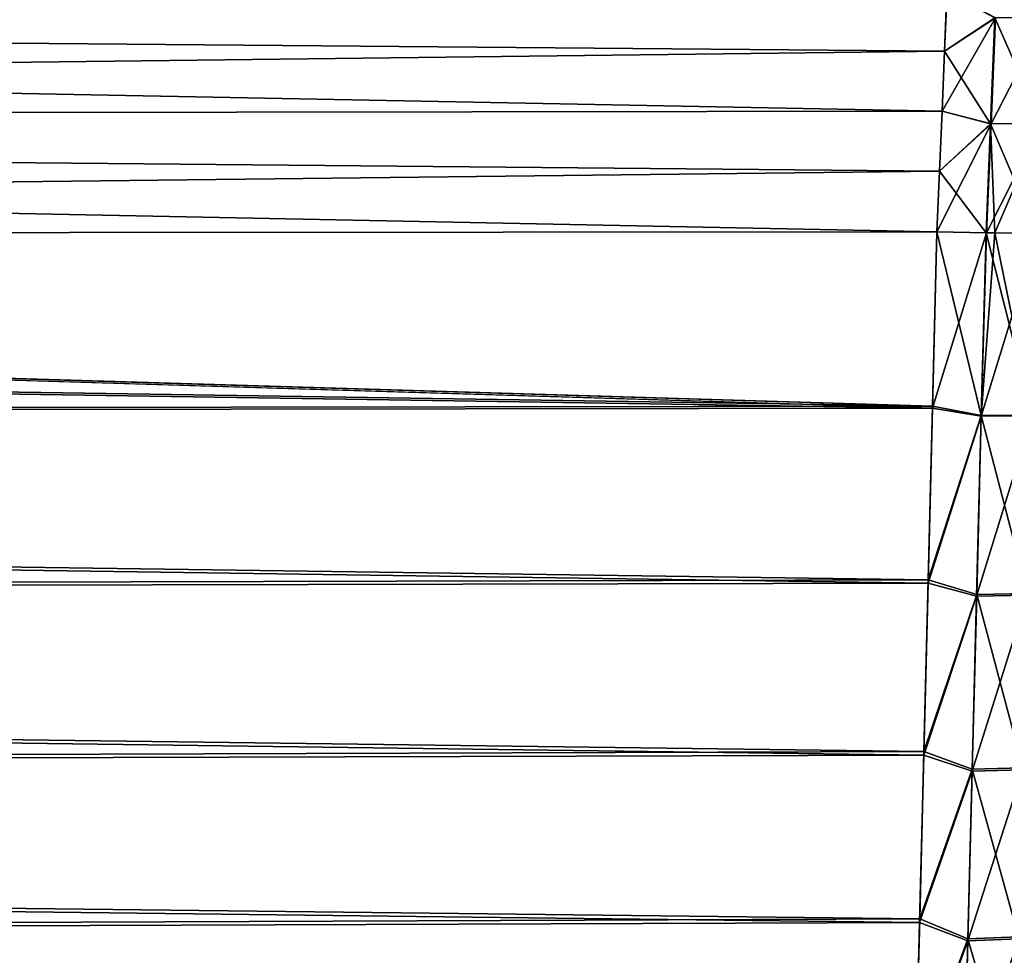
# Model space of a CAD drawing. Header units: metres. Extents: x -2 to 78, y -85 to 85.
# Tile 324 of 500: x 75.25 to 77.15, y -2.38 to -0.57. Entities that reach past the tile are written whole.
import ezdxf

# ---------------------------------------------------------------- set-up
doc = ezdxf.new("R2010")
doc.units = ezdxf.units.M
doc.layers.add('solid_20004802', color=7, linetype='CONTINUOUS')

msp = doc.modelspace()

# ---------------------------------------------------------------- linework, layer by layer
at = {"layer": 'solid_20004802'}
for points in [[(77.036507, -0.631913, 5.0709), (77.041206, -0.517763, 5.108884), (66.145905, -0.538304, 5.065896)], [(77.041222, -0.517764, -5.108884), (77.036514, -0.631914, -5.0709), (66.145905, -0.538304, -5.065896)], [(77.134514, -0.567539, 5.087943), (77.041206, -0.517763, 5.108884), (77.036507, -0.631913, 5.0709)], [(77.133354, -0.567542, -5.088055), (77.036514, -0.631914, -5.0709), (77.041222, -0.517764, -5.108884)], [(77.036507, -0.631913, 5.0709), (66.145905, -0.538304, 5.065896), (66.146286, -0.76316, 4.996134)], [(77.031715, -0.747228, -5.037593), (66.146286, -0.76316, -4.996134), (66.145905, -0.538304, -5.065896)], [(77.036514, -0.631914, -5.0709), (77.031715, -0.747228, -5.037593), (66.145905, -0.538304, -5.065896)], [(77.134514, -0.567539, 5.087943), (77.036507, -0.631913, 5.0709), (77.031715, -0.747227, 5.037593)], [(77.126144, -0.772154, 5.026846), (77.134514, -0.567539, 5.087943), (77.031715, -0.747227, 5.037593)], [(77.124962, -0.772148, -5.02696), (77.036514, -0.631914, -5.0709), (77.133354, -0.567542, -5.088055)], [(77.124962, -0.772148, -5.02696), (77.133354, -0.567542, -5.088055), (77.22361, -0.771458, -5.012672)], [(77.232407, -0.565695, 5.073822), (77.134514, -0.567539, 5.087943), (77.126144, -0.772154, 5.026846)], [(77.224167, -0.771447, 5.012564), (77.232407, -0.565695, 5.073822), (77.126144, -0.772154, 5.026846)], [(77.133354, -0.567542, -5.088055), (77.231857, -0.565715, -5.073928), (77.22361, -0.771458, -5.012672)], [(77.031715, -0.747227, 5.037593), (77.036507, -0.631913, 5.0709), (66.146286, -0.76316, 4.996134)], [(77.124962, -0.772148, -5.02696), (77.031715, -0.747228, -5.037593), (77.036514, -0.631914, -5.0709)], [(77.026817, -0.863358, 5.009019), (77.031715, -0.747227, 5.037593), (66.146286, -0.76316, 4.996134)], [(77.031715, -0.747228, -5.037593), (77.02681, -0.863358, -5.009019), (66.146286, -0.76316, -4.996134)], [(77.124962, -0.772148, -5.02696), (77.02681, -0.863358, -5.009019), (77.031715, -0.747228, -5.037593)], [(77.126144, -0.772154, 5.026846), (77.031715, -0.747227, 5.037593), (77.026817, -0.863358, 5.009019)], [(77.026817, -0.863358, 5.009019), (66.146286, -0.76316, 4.996134), (66.14669, -0.988377, 4.945035)], [(77.021812, -0.98001, -4.985191), (66.146683, -0.988377, -4.945035), (66.146286, -0.76316, -4.996134)], [(77.02681, -0.863358, -5.009019), (77.021812, -0.98001, -4.985191), (66.146286, -0.76316, -4.996134)], [(77.126144, -0.772154, 5.026846), (77.026817, -0.863358, 5.009019), (77.021812, -0.98001, 4.985191)], [(77.117622, -0.982134, 4.980461), (77.126144, -0.772154, 5.026846), (77.021812, -0.98001, 4.985191)], [(77.11644, -0.982118, -4.980575), (77.02681, -0.863358, -5.009019), (77.124962, -0.772148, -5.02696)], [(77.133186, -0.982321, -4.978833), (77.11644, -0.982118, -4.980575), (77.124962, -0.772148, -5.02696)], [(77.224167, -0.771447, 5.012564), (77.126144, -0.772154, 5.026846), (77.117622, -0.982134, 4.980461)], [(77.224167, -0.771447, 5.012564), (77.117622, -0.982134, 4.980461), (77.133194, -0.982321, 4.978831)], [(77.124962, -0.772148, -5.02696), (77.22361, -0.771458, -5.012672), (77.214836, -0.982566, -4.96628)], [(77.133186, -0.982321, -4.978833), (77.124962, -0.772148, -5.02696), (77.214836, -0.982566, -4.96628)], [(77.21595, -0.982561, 4.966061), (77.224167, -0.771447, 5.012564), (77.133194, -0.982321, 4.978831)], [(77.021812, -0.98001, 4.985191), (77.026817, -0.863358, 5.009019), (66.14669, -0.988377, 4.945035)], [(77.11644, -0.982118, -4.980575), (77.021812, -0.98001, -4.985191), (77.02681, -0.863358, -5.009019)], [(77.013359, -1.316706, -4.911451), (55.173519, -0.982031, -4.907255), (66.146683, -0.988377, -4.945035)], [(77.013359, -1.316706, -4.911451), (55.173519, -1.346778, -4.824851), (55.173519, -0.982031, -4.907255)], [(77.013268, -1.320648, 4.910444), (66.14669, -0.988377, 4.945035), (55.173519, -0.982031, 4.907255)], [(77.013268, -1.320648, 4.910444), (55.173519, -0.982031, 4.907255), (55.173519, -1.346778, 4.824851)], [(77.013359, -1.316706, -4.911451), (66.146683, -0.988377, -4.945035), (77.021812, -0.98001, -4.985191)], [(77.013268, -1.320648, 4.910444), (77.021812, -0.98001, 4.985191), (66.14669, -0.988377, 4.945035)], [(77.117622, -0.982134, 4.980461), (77.021812, -0.98001, 4.985191), (77.013268, -1.320648, 4.910444)], [(77.107201, -1.336114, 4.90207), (77.117622, -0.982134, 4.980461), (77.013268, -1.320648, 4.910444)], [(77.107246, -1.33431, -4.903006), (77.013359, -1.316706, -4.911451), (77.021812, -0.98001, -4.985191)], [(77.107246, -1.33431, -4.903006), (77.021812, -0.98001, -4.985191), (77.11644, -0.982118, -4.980575)], [(77.107201, -1.336114, 4.90207), (77.133194, -0.982321, 4.978831), (77.117622, -0.982134, 4.980461)], [(77.107201, -1.336114, 4.90207), (77.21595, -0.982561, 4.966061), (77.133194, -0.982321, 4.978831)], [(77.107201, -1.336114, 4.90207), (77.205299, -1.335508, 4.887882), (77.21595, -0.982561, 4.966061)], [(77.107246, -1.33431, -4.903006), (77.11644, -0.982118, -4.980575), (77.205345, -1.333709, -4.888817)], [(77.205345, -1.333709, -4.888817), (77.11644, -0.982118, -4.980575), (77.133186, -0.982321, -4.978833)], [(77.205345, -1.333709, -4.888817), (77.133186, -0.982321, -4.978833), (77.214836, -0.982566, -4.96628)], [(77.013359, -1.316706, -4.911451), (77.004967, -1.651801, -4.813619), (55.173519, -1.346778, -4.824851)], [(77.004822, -1.657958, 4.811584), (77.013268, -1.320648, 4.910444), (55.173519, -1.346778, 4.824851)], [(77.107201, -1.336114, 4.90207), (77.013268, -1.320648, 4.910444), (77.004822, -1.657958, 4.811584)], [(77.107246, -1.33431, -4.903006), (77.004967, -1.651801, -4.813619), (77.013359, -1.316706, -4.911451)], [(77.004822, -1.657958, 4.811584), (55.173519, -1.346778, 4.824851), (55.173519, -1.704335, 4.715376)], [(77.004967, -1.651801, -4.813619), (55.173519, -1.704335, -4.715376), (55.173519, -1.346778, -4.824851)], [(77.107201, -1.336114, 4.90207), (77.004822, -1.657958, 4.811584), (77.098389, -1.682769, 4.798288)], [(77.098465, -1.679787, -4.799859), (77.004967, -1.651801, -4.813619), (77.107246, -1.33431, -4.903006)], [(77.098389, -1.682769, 4.798288), (77.196381, -1.681103, 4.78423), (77.205299, -1.335508, 4.887882)], [(77.107201, -1.336114, 4.90207), (77.098389, -1.682769, 4.798288), (77.205299, -1.335508, 4.887882)], [(77.098465, -1.679787, -4.799859), (77.107246, -1.33431, -4.903006), (77.196457, -1.67813, -4.785798)], [(77.107246, -1.33431, -4.903006), (77.205345, -1.333709, -4.888817), (77.196457, -1.67813, -4.785798)], [(77.004967, -1.651801, -4.813619), (76.996674, -1.982638, -4.691617), (55.173519, -1.704335, -4.715376)], [(77.098465, -1.679787, -4.799859), (76.996674, -1.982638, -4.691617), (77.004967, -1.651801, -4.813619)], [(76.996513, -1.989568, 4.688778), (77.004822, -1.657958, 4.811584), (55.173519, -1.704335, 4.715376)], [(77.098389, -1.682769, 4.798288), (77.004822, -1.657958, 4.811584), (76.996513, -1.989568, 4.688778)], [(77.098389, -1.682769, 4.798288), (76.996513, -1.989568, 4.688778), (77.089813, -2.0206, 4.670185)], [(77.089905, -2.016975, -4.672132), (76.996674, -1.982638, -4.691617), (77.098465, -1.679787, -4.799859)], [(77.089813, -2.0206, 4.670185), (77.187683, -2.01788, 4.65634), (77.196381, -1.681103, 4.78423)], [(77.098389, -1.682769, 4.798288), (77.089813, -2.0206, 4.670185), (77.196381, -1.681103, 4.78423)], [(77.089905, -2.016975, -4.672132), (77.098465, -1.679787, -4.799859), (77.187775, -2.014267, -4.658283)], [(77.098465, -1.679787, -4.799859), (77.196457, -1.67813, -4.785798), (77.187775, -2.014267, -4.658283)], [(76.996513, -1.989568, 4.688778), (55.173519, -1.704335, 4.715376), (55.173519, -2.052694, 4.579444)], [(76.996674, -1.982638, -4.691617), (55.173519, -2.052694, -4.579444), (55.173519, -1.704335, -4.715376)], [(76.996674, -1.982638, -4.691617), (76.988571, -2.305857, -4.546089), (55.173519, -2.052694, -4.579444)], [(76.988411, -2.312613, 4.542752), (76.996513, -1.989568, 4.688778), (55.173519, -2.052694, 4.579444)], [(77.089813, -2.0206, 4.670185), (76.996513, -1.989568, 4.688778), (76.988411, -2.312613, 4.542752)], [(77.089905, -2.016975, -4.672132), (76.988571, -2.305857, -4.546089), (76.996674, -1.982638, -4.691617)], [(77.089813, -2.0206, 4.670185), (76.988411, -2.312613, 4.542752), (77.08149, -2.34813, 4.518692)], [(77.081589, -2.344309, -4.520796), (76.988571, -2.305857, -4.546089), (77.089905, -2.016975, -4.672132)], [(77.08149, -2.34813, 4.518692), (77.179253, -2.344366, 4.505146), (77.187683, -2.01788, 4.65634)], [(77.089813, -2.0206, 4.670185), (77.08149, -2.34813, 4.518692), (77.187683, -2.01788, 4.65634)], [(77.081589, -2.344309, -4.520796), (77.089905, -2.016975, -4.672132), (77.179352, -2.340559, -4.507246)], [(77.089905, -2.016975, -4.672132), (77.187775, -2.014267, -4.658283), (77.179352, -2.340559, -4.507246)], [(76.988411, -2.312613, 4.542752), (55.173519, -2.052694, 4.579444), (55.173519, -2.3899, 4.417818)], [(76.988571, -2.305857, -4.546089), (55.173519, -2.3899, -4.417818), (55.173519, -2.052694, -4.579444)], [(76.988571, -2.305857, -4.546089), (76.980736, -2.618464, -4.378122), (55.173519, -2.3899, -4.417818)], [(76.980591, -2.624571, 4.374554), (76.988411, -2.312613, 4.542752), (55.173519, -2.3899, 4.417818)], [(77.08149, -2.34813, 4.518692), (76.988411, -2.312613, 4.542752), (76.980591, -2.624571, 4.374554)], [(77.081589, -2.344309, -4.520796), (76.980736, -2.618464, -4.378122), (76.988571, -2.305857, -4.546089)], [(77.08149, -2.34813, 4.518692), (76.980591, -2.624571, 4.374554), (77.073471, -2.663881, 4.344738)], [(77.073563, -2.660222, -4.346825), (76.980736, -2.618464, -4.378122), (77.081589, -2.344309, -4.520796)], [(77.073471, -2.663881, 4.344738), (77.171127, -2.65909, 4.331576), (77.179253, -2.344366, 4.505146)], [(77.08149, -2.34813, 4.518692), (77.073471, -2.663881, 4.344738), (77.179253, -2.344366, 4.505146)], [(77.073563, -2.660222, -4.346825), (77.081589, -2.344309, -4.520796), (77.171227, -2.655444, -4.333659)], [(77.081589, -2.344309, -4.520796), (77.179352, -2.340559, -4.507246), (77.171227, -2.655444, -4.333659)]]:
    msp.add_3dface(points, dxfattribs=at)

doc.saveas('drawing.dxf')
